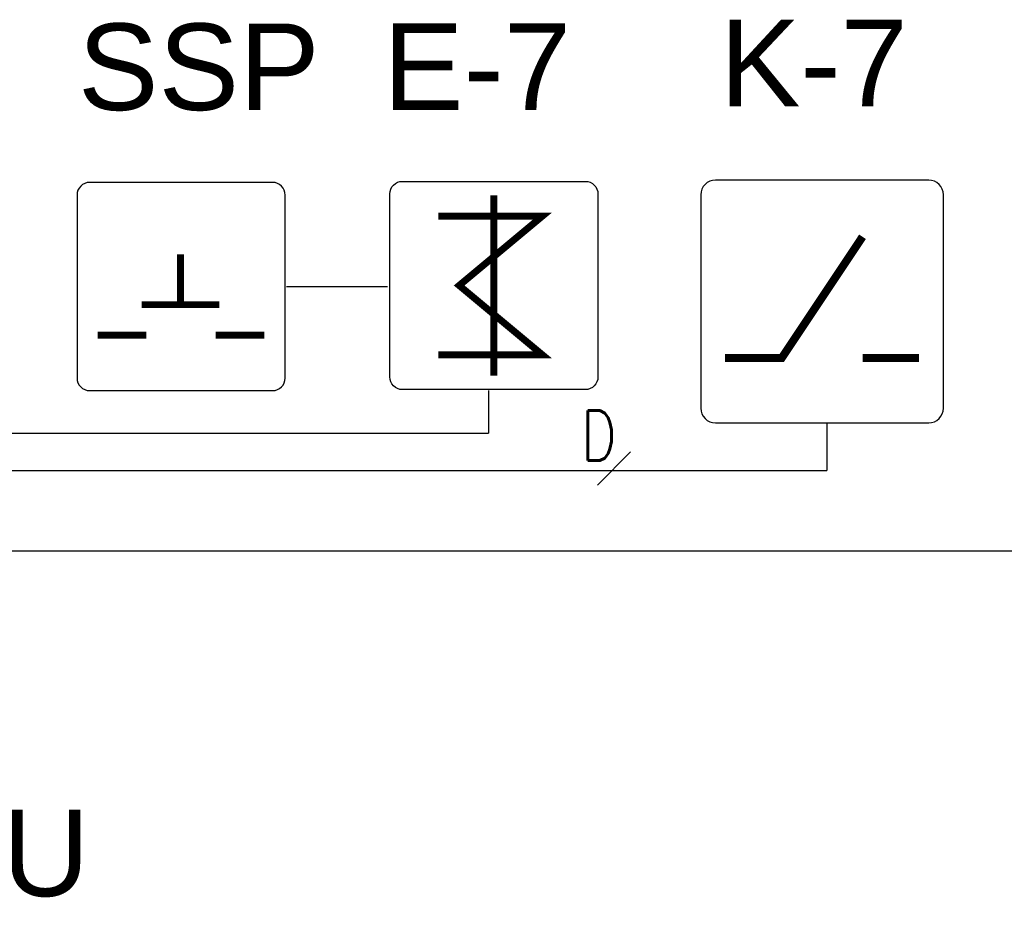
# Model space of a CAD drawing. Header units: millimetres. Extents: x -7023 to 53801, y 9849 to 33561.
# Tile 487 of 537: x 29574 to 29838, y 27578 to 27820. Entities that reach past the tile are written whole.
import ezdxf
from ezdxf.enums import TextEntityAlignment as Align

# ---------------------------------------------------------------- set-up
doc = ezdxf.new("R2010")
doc.units = ezdxf.units.MM
doc.layers.get('0').update_dxf_attribs({"lineweight": 9})
doc.layers.add('IE_LAN', color=5, linetype='Continuous', lineweight=9)
doc.layers.add('IE_SKD', color=6, linetype='Continuous')
doc.layers.add('IE_VSS', color=6, linetype='Continuous')
doc.styles.add('SIMPLEX', font='simplex.shx', dxfattribs={"width": 0.8, "height": 2})
doc.styles.get("Standard").update_dxf_attribs({"font": 'arial.ttf'})

# ---------------------------------------------------------------- blocks, each defined once
blk = doc.blocks.new('AAT_ZWORA')
blk.add_lwpolyline([(1.409, -8.268), (17.107, -8.268, 0.414214), (18.187, -7.188), (18.187, 8.511, 0.414214), (17.107, 9.591), (1.409, 9.591, 0.414214), (0.329, 8.511), (0.329, -7.188, 0.414214)], format="xyb", close=True)
at = {"const_width": 0.595}
for points in [[(9.258, 8.4), (9.258, -7.077)], [(14.02, 6.614), (5.091, 6.614), (12.235, 0.661), (5.091, -5.291), (14.02, -5.291)]]:
    blk.add_lwpolyline(points, dxfattribs=at)
blk = doc.blocks.new('AAT_KONTRKTRON')
blk.add_lwpolyline([(1, -8.268), (18.443, -8.268, 0.414214), (19.643, -7.068), (19.643, 10.375, 0.414214), (18.443, 11.575), (1, 11.575, 0.414214), (-0.2, 10.375), (-0.2, -7.068, 0.414214)], format="xyb", close=True)
at = {"const_width": 0.661}
for points in [[(1.784, -2.976), (6.414, -2.976), (13.028, 6.945)], [(13.028, -2.976), (17.658, -2.976)]]:
    blk.add_lwpolyline(points, dxfattribs=at)
blk = doc.blocks.new('zw$51A4')
at = {"layer": 'IE_SKD'}
blk.add_lwpolyline([(-68.85, 0), (0, 0, 0.414214), (4.74, 4.74), (4.74, 73.59, 0.414214), (0, 78.33), (-68.85, 78.33, 0.414214), (-73.59, 73.59), (-73.59, 4.74, 0.414214)], format="xyb", close=True, dxfattribs=at)
at = {"layer": 'IE_SKD', "const_width": 2.61}
for points in [[(-34.66, 51.29), (-34.66, 33.01)], [(-49.27, 32.34), (-20.08, 32.34)], [(-65.76, 20.89), (-47.48, 20.89)], [(-21.37, 20.89), (-3.1, 20.89)]]:
    blk.add_lwpolyline(points, dxfattribs=at)

msp = doc.modelspace()

# ---------------------------------------------------------------- linework, layer by layer
at = {"layer": 'IE_SKD', "color": 0}
msp.add_line((29672.48, 27747.74, 8786.94), (29645.33, 27747.74, 8786.94), dxfattribs=at)
at = {"layer": 'IE_SKD', "color": 1}
for p in [(29699.61, 27719.86, 1462.09), (29484.26, 27708.44, 1462.09)]:
    msp.add_line(p, (29699.61, 27708.44, 1462.09), dxfattribs=at)
at = {"layer": 'IE_SKD', "color": 4}
for p in [(29790.67, 27711.2, 904.41), (29484.19, 27698.35, 904.41)]:
    msp.add_line(p, (29790.67, 27698.35, 904.41), dxfattribs=at)
at = {"layer": 'IE_SKD', "color": 92}
msp.add_line((29484.3, 27676.75, 1545.47), (30122.39, 27676.75, 1545.47), dxfattribs=at)
at = {"layer": 'IE_VSS', "color": 4, "elevation": 1202.97}
msp.add_lwpolyline([(29728.92, 27694.48), (29737.83, 27703.38)], dxfattribs=at)

# ---------------------------------------------------------------- block references
at = {"layer": 'IE_LAN', "lineweight": 13, "xscale": 0.7147851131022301, "yscale": 0.7147851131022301, "zscale": 0.7147851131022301}
msp.add_blockref('zw$51A4', (29641.54, 27719.86, 1203.57), dxfattribs=at)
at = {"layer": 'IE_SKD'}
for name, p, xscale, yscale, zscale in [('AAT_ZWORA', (29730.11, 27746.06, 5406.85), -3.135404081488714, 3.135404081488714, 3.135404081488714), ('AAT_KONTRKTRON', (29757.4, 27738.39, 904.41), 3.289610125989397, 3.289610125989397, 3.289610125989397)]:
    msp.add_blockref(name, p, dxfattribs=dict(at, xscale=xscale, yscale=yscale, zscale=zscale))

# ---------------------------------------------------------------- texts
at = {"layer": 'IE_SKD', "linetype": 'Continuous'}
for s, p in [('SSP ', (29589.18, 27818.57, 1545.47)), ('E-7', (29671.26, 27818.61, 1545.47)), ('K-7', (29761.85, 27819.6, 1545.47)), ('SKD-6/7/U', (29436.95, 27607.19, 1545.47))]:
    msp.add_text(s, height=23.27, dxfattribs=at).set_placement(p, align=Align.TOP_LEFT)
at = {"layer": 'IE_VSS', "color": 4, "style": 'SIMPLEX', "width": 0.8}
msp.add_text('D', height=13.43, dxfattribs=at).set_placement((29734.15, 27701.04, 1202.97), align=Align.RIGHT)

doc.saveas('drawing.dxf')
